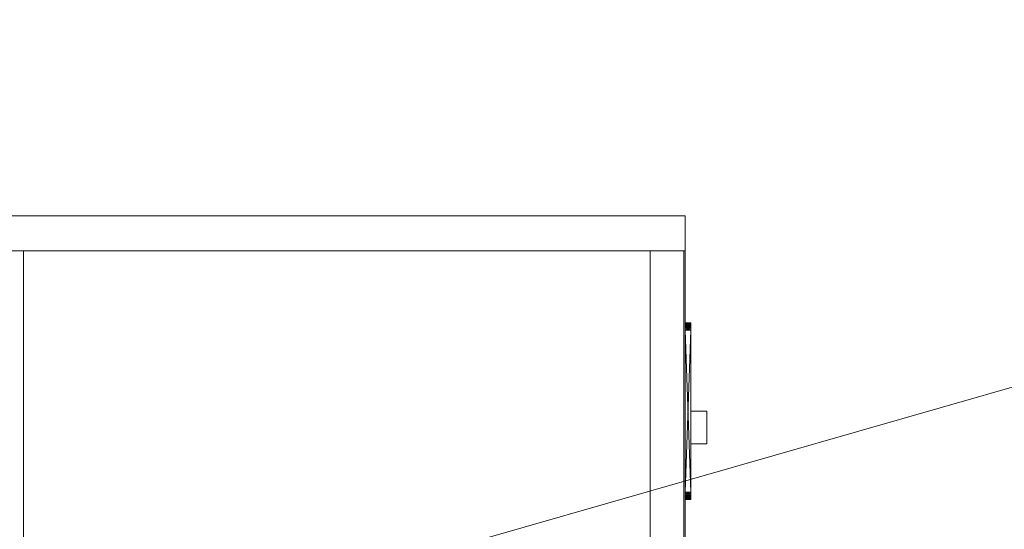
# Model space of a CAD drawing. Header units: millimetres. Extents: x -1970 to 61924, y -58230 to 6847.
# Tile 345 of 656: x 2267 to 4387, y -34524 to -33428. Entities that reach past the tile are written whole.
import ezdxf

# ---------------------------------------------------------------- set-up
doc = ezdxf.new("R2010")
doc.units = ezdxf.units.MM
doc.layers.add('COTAS_P', color=1, linetype='Continuous', lineweight=0)
doc.layers.add('frontal_secador', color=7, linetype='Continuous', lineweight=0)
doc.dimstyles.new('R19_100', dxfattribs={"dimtxt": 250, "dimasz": 150, "dimexe": 150, "dimexo": 80, "dimgap": 100, "dimtad": 1, "dimtih": 1, "dimtoh": 1, "dimdsep": 46, "dimcen": 0.09, "dimadec": 0, "dimazin": 0, "dimtfac": 1, "dimtdec": 4, "dimtofl": 0, "dimtmove": 0, "dimatfit": 3, "dimfxl": 1, "dimtolj": 1, "dimtzin": 0, "dimarcsym": 0})

# ---------------------------------------------------------------- blocks, each defined once
blk = doc.blocks.new('DIM_R26_43')
at = {"layer": 'COTAS_P'}
for p, q in [((-1750, -34600), (-1600, -34555)), ((2600, -34600), (2450, -34555)), ((-1750, -35500), (-1750, -34600)), ((-1750, -34600), (2600, -34600)), ((-1750, -34600), (-1600, -34645)), ((2600, -34600), (2450, -34645)), ((2600, -35500), (2600, -34600))]:
    blk.add_line(p, q, dxfattribs=at)
blk.add_text('4350 P', height=250, dxfattribs=at).set_placement((425, -34500))
blk = doc.blocks.new('DIM_R26_44')
at = {"layer": 'COTAS_P'}
for p, q in [((2531.9, -34754.9), (6515, -33612.7)), ((6515, -33612.7), (6358.4, -33610.8)), ((6515, -33612.7), (6383.2, -33697.3)), ((6763.1, -34477.9), (6515, -33612.7)), ((2531.9, -34754.9), (2663.7, -34670.3)), ((2780, -35620), (2531.9, -34754.9)), ((2531.9, -34754.9), (2688.5, -34756.8))]:
    blk.add_line(p, q, dxfattribs=at)
blk.add_text('4143.62 P', height=250, rotation=16, dxfattribs=at).set_placement((4495.9, -34087.7))

msp = doc.modelspace()

# ---------------------------------------------------------------- linework, layer by layer
at = {"layer": 'frontal_secador'}
for p, q in [((2200, -33850), (3700, -33850)), ((3700, -33925), (3700, -33850)), ((2200, -33925), (2275, -33925)), ((2200, -33925), (3700, -33925)), ((2275, -35865), (2275, -33925)), ((2275, -33925), (3625, -33925)), ((3625, -33925), (3700, -33925)), ((3625, -35865), (3625, -33925)), ((3697, -33925), (3700, -33925)), ((3697, -35865), (3697, -33925)), ((3700, -35865), (3700, -33925)), ((3700, -34080), (3700, -34080.64)), ((3700, -34080.16), (3700, -34080)), ((3700, -34080), (3700, -34082.56)), ((3700, -34081.44), (3700, -34080)), ((3700, -34080), (3700, -34090.24)), ((3700, -34087.84), (3700, -34080)), ((3700, -34080), (3700, -34456)), ((3700, -34454.24), (3700, -34080)), ((3712, -34080.16), (3700, -34080)), ((3712, -34080), (3700, -34080)), ((3712, -34080), (3700, -34080.16)), ((3700, -34080.64), (3700, -34080.16)), ((3700, -34081.44), (3700, -34080.16)), ((3712, -34080.64), (3700, -34080.16)), ((3712, -34080.16), (3700, -34080.16)), ((3712, -34080.16), (3700, -34080.64)), ((3700, -34080.64), (3700, -34082.56)), ((3700, -34081.44), (3700, -34080.64)), ((3712, -34081.44), (3700, -34080.64)), ((3712, -34080.64), (3700, -34080.64)), ((3712, -34080.64), (3700, -34081.44)), ((3700, -34082.56), (3700, -34081.44)), ((3700, -34084), (3700, -34081.44)), ((3700, -34087.84), (3700, -34081.44)), ((3712, -34082.56), (3700, -34081.44)), ((3712, -34081.44), (3700, -34081.44)), ((3712, -34081.44), (3700, -34082.56)), ((3700, -34082.56), (3700, -34085.76)), ((3700, -34084), (3700, -34082.56)), ((3700, -34082.56), (3700, -34090.24)), ((3712, -34084), (3700, -34082.56)), ((3712, -34082.56), (3700, -34082.56)), ((3712, -34082.56), (3700, -34084)), ((3700, -34085.76), (3700, -34084)), ((3700, -34087.84), (3700, -34084)), ((3712, -34085.76), (3700, -34084)), ((3712, -34084), (3700, -34084)), ((3712, -34084), (3700, -34085.76)), ((3700, -34085.76), (3700, -34090.24)), ((3700, -34087.84), (3700, -34085.76)), ((3712, -34087.84), (3700, -34085.76)), ((3712, -34085.76), (3700, -34085.76)), ((3712, -34085.76), (3700, -34087.84)), ((3700, -34090.24), (3700, -34087.84)), ((3700, -34092.96), (3700, -34087.84)), ((3700, -34444), (3700, -34087.84)), ((3700, -34454.24), (3700, -34087.84)), ((3712, -34090.24), (3700, -34087.84)), ((3712, -34087.84), (3700, -34087.84)), ((3712, -34087.84), (3700, -34090.24)), ((3700, -34090.24), (3700, -34096)), ((3700, -34092.96), (3700, -34090.24)), ((3700, -34090.24), (3700, -34447.04)), ((3700, -34090.24), (3700, -34456)), ((3712, -34092.96), (3700, -34090.24)), ((3712, -34090.24), (3700, -34090.24)), ((3712, -34090.24), (3700, -34092.96)), ((3712, -34080.64), (3712, -34080)), ((3712, -34080), (3712, -34080.16)), ((3712, -34082.56), (3712, -34080)), ((3712, -34080), (3712, -34081.44)), ((3712, -34090.24), (3712, -34080)), ((3712, -34080), (3712, -34087.84)), ((3712, -34456), (3712, -34080)), ((3712, -34080), (3712, -34454.24)), ((3712, -34080.16), (3712, -34080.64)), ((3712, -34080.16), (3712, -34081.44)), ((3712, -34082.56), (3712, -34080.64)), ((3712, -34080.64), (3712, -34081.44)), ((3712, -34081.44), (3712, -34082.56)), ((3712, -34081.44), (3712, -34084)), ((3712, -34081.44), (3712, -34087.84)), ((3712, -34085.76), (3712, -34082.56)), ((3712, -34082.56), (3712, -34084)), ((3712, -34090.24), (3712, -34082.56)), ((3712, -34084), (3712, -34085.76)), ((3712, -34084), (3712, -34087.84)), ((3712, -34090.24), (3712, -34085.76)), ((3712, -34085.76), (3712, -34087.84)), ((3712, -34087.84), (3712, -34090.24)), ((3712, -34087.84), (3712, -34092.96)), ((3712, -34087.84), (3712, -34444)), ((3712, -34087.84), (3712, -34454.24)), ((3712, -34096), (3712, -34090.24)), ((3712, -34090.24), (3712, -34092.96)), ((3712, -34447.04), (3712, -34090.24)), ((3712, -34456), (3712, -34090.24)), ((3700, -34096), (3700, -34092.96)), ((3700, -34444), (3700, -34092.96)), ((3712, -34096), (3700, -34092.96)), ((3712, -34092.96), (3700, -34092.96)), ((3712, -34092.96), (3700, -34096)), ((3700, -34096), (3700, -34447.04)), ((3700, -34444), (3700, -34096)), ((3712, -34444), (3700, -34096)), ((3712, -34096), (3700, -34096)), ((3712, -34096), (3700, -34444)), ((3712, -34092.96), (3712, -34096)), ((3712, -34092.96), (3712, -34444)), ((3712, -34447.04), (3712, -34096)), ((3712, -34096), (3712, -34444)), ((3712, -34270), (3747, -34270)), ((3712, -34340), (3712, -34270)), ((3747, -34340), (3747, -34270)), ((3712, -34340), (3747, -34340)), ((3700, -34447.04), (3700, -34444)), ((3700, -34449.76), (3700, -34444)), ((3700, -34454.24), (3700, -34444)), ((3712, -34447.04), (3700, -34444)), ((3712, -34444), (3700, -34444)), ((3712, -34444), (3700, -34447.04)), ((3700, -34447.04), (3700, -34452.16)), ((3700, -34449.76), (3700, -34447.04)), ((3700, -34447.04), (3700, -34456)), ((3712, -34449.76), (3700, -34447.04)), ((3712, -34447.04), (3700, -34447.04)), ((3712, -34447.04), (3700, -34449.76)), ((3700, -34452.16), (3700, -34449.76)), ((3700, -34454.24), (3700, -34449.76)), ((3712, -34452.16), (3700, -34449.76)), ((3712, -34449.76), (3700, -34449.76)), ((3712, -34449.76), (3700, -34452.16)), ((3700, -34452.16), (3700, -34456)), ((3700, -34454.24), (3700, -34452.16)), ((3712, -34454.24), (3700, -34452.16)), ((3712, -34452.16), (3700, -34452.16)), ((3712, -34452.16), (3700, -34454.24)), ((3712, -34444), (3712, -34447.04)), ((3712, -34444), (3712, -34449.76)), ((3712, -34444), (3712, -34454.24)), ((3712, -34452.16), (3712, -34447.04)), ((3712, -34447.04), (3712, -34449.76)), ((3712, -34456), (3712, -34447.04)), ((3712, -34449.76), (3712, -34452.16)), ((3712, -34449.76), (3712, -34454.24)), ((3712, -34456), (3712, -34452.16)), ((3712, -34452.16), (3712, -34454.24)), ((3700, -34456), (3700, -34454.24)), ((3700, -34457.44), (3700, -34454.24)), ((3700, -34459.36), (3700, -34454.24)), ((3712, -34456), (3700, -34454.24)), ((3712, -34454.24), (3700, -34454.24)), ((3712, -34454.24), (3700, -34456)), ((3700, -34456), (3700, -34458.56)), ((3700, -34457.44), (3700, -34456)), ((3700, -34456), (3700, -34459.84)), ((3700, -34456), (3700, -34459.36)), ((3712, -34457.44), (3700, -34456)), ((3712, -34456), (3700, -34456)), ((3712, -34456), (3700, -34457.44)), ((3700, -34458.56), (3700, -34457.44)), ((3700, -34459.36), (3700, -34457.44)), ((3712, -34458.56), (3700, -34457.44)), ((3712, -34457.44), (3700, -34457.44)), ((3712, -34457.44), (3700, -34458.56)), ((3700, -34458.56), (3700, -34459.84)), ((3700, -34459.36), (3700, -34458.56)), ((3712, -34459.36), (3700, -34458.56)), ((3712, -34458.56), (3700, -34458.56)), ((3712, -34458.56), (3700, -34459.36)), ((3700, -34460), (3700, -34459.36)), ((3700, -34459.36), (3700, -34459.84)), ((3712, -34459.84), (3700, -34459.36)), ((3712, -34459.36), (3700, -34459.36)), ((3712, -34459.36), (3700, -34459.84)), ((3700, -34459.84), (3700, -34460)), ((3712, -34460), (3700, -34459.84)), ((3712, -34459.84), (3700, -34459.84)), ((3712, -34459.84), (3700, -34460)), ((3700, -34460), (3712, -34460)), ((3712, -34454.24), (3712, -34456)), ((3712, -34454.24), (3712, -34457.44)), ((3712, -34454.24), (3712, -34459.36)), ((3712, -34458.56), (3712, -34456)), ((3712, -34456), (3712, -34457.44)), ((3712, -34459.84), (3712, -34456)), ((3712, -34459.36), (3712, -34456)), ((3712, -34457.44), (3712, -34458.56)), ((3712, -34457.44), (3712, -34459.36)), ((3712, -34459.84), (3712, -34458.56)), ((3712, -34458.56), (3712, -34459.36)), ((3712, -34459.36), (3712, -34460)), ((3712, -34459.84), (3712, -34459.36)), ((3712, -34460), (3712, -34459.84))]:
    msp.add_line(p, q, dxfattribs=at)

# ---------------------------------------------------------------- dimensions: what is measured, and where the dimension line sits
at = {"layer": 'COTAS_P'}
for p1, p2, picture, middle in [((2780, -35620), (6763.1079, -34477.8622), 'DIM_R26_44', (4523.4803, -34183.7956)), ((-1750, -35500), (2600, -35500), 'DIM_R26_43', (425, -34600))]:
    dim = msp.add_aligned_dim(p1=p1, p2=p2, distance=900, text='<> P', dimstyle='R19_100', dxfattribs=at)
    dim.commit()
    dim.dimension.update_dxf_attribs({"geometry": picture, "text_midpoint": middle})

doc.saveas('drawing.dxf')
